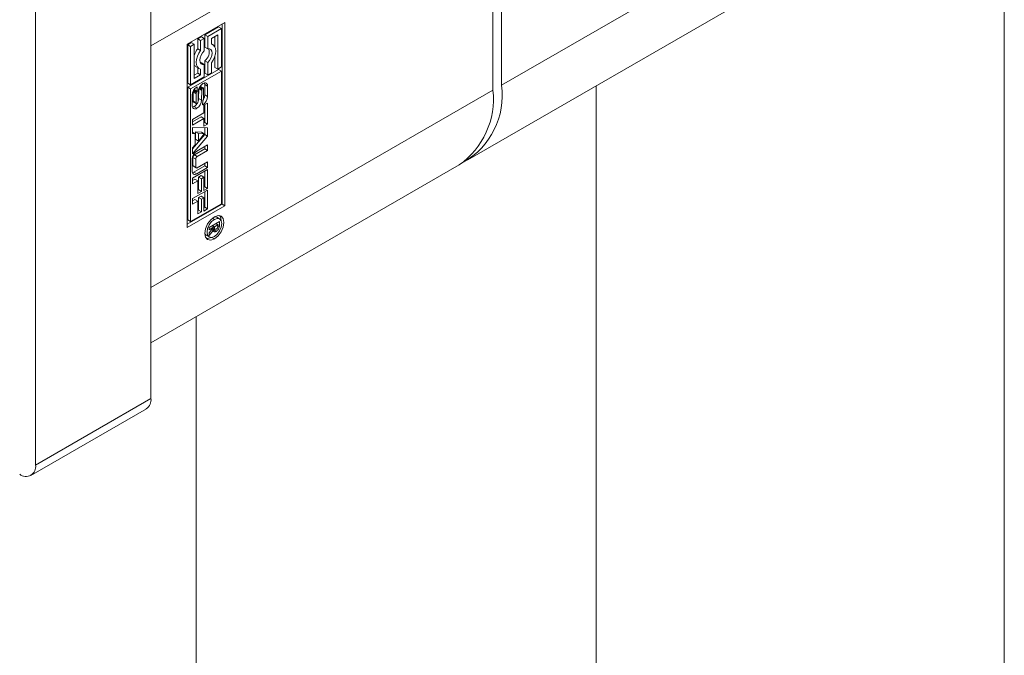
# Model space of a CAD drawing. Header units: millimetres. Extents: x 525 to 29324, y 175 to 20618.
# Tile 365 of 588: x 21265 to 21313, y 12939 to 12970. Entities that reach past the tile are written whole.
import ezdxf

# ---------------------------------------------------------------- set-up
doc = ezdxf.new("R2010")
doc.units = ezdxf.units.MM
doc.linetypes.add('SLD-Continua', pattern=[0])

msp = doc.modelspace()

# ---------------------------------------------------------------- linework, layer by layer
at = {"color": 7, "linetype": 'SLD-Continua', "lineweight": 18, "ltscale": 35}
for p, q in [((21288.491, 12978.63), (21288.491, 12966.789)), ((21271.308, 12968.713), (21288.067, 12978.386)), ((21288.067, 12966.544), (21288.067, 12978.386)), ((21313.128, 12042.209), (21313.128, 12978.301)), ((21305.25, 12976.461), (21288.491, 12966.789)), ((21271.308, 12951.441), (21271.308, 12974.144)), ((21286.833, 12963.125), (21303.592, 12972.797)), ((21265.652, 12948.177), (21265.652, 12970.879)), ((21273.076, 12968.795), (21274.933, 12969.866)), ((21274.933, 12969.866), (21274.933, 12960.883)), ((21274.616, 12969.644), (21273.951, 12969.26)), ((21274.758, 12969.563), (21274.092, 12969.179)), ((21274.616, 12969.644), (21274.758, 12969.563)), ((21274.758, 12967.684), (21274.758, 12969.563)), ((21274.791, 12960.965), (21274.791, 12969.784)), ((21273.285, 12968.876), (21273.11, 12968.775)), ((21273.285, 12968.876), (21273.427, 12968.794)), ((21273.776, 12969.159), (21273.6, 12969.058)), ((21273.6, 12969.058), (21273.6, 12968.579)), ((21273.6, 12969.058), (21273.742, 12968.976)), ((21273.917, 12969.077), (21273.742, 12968.976)), ((21273.742, 12968.976), (21273.742, 12968.497)), ((21273.776, 12969.159), (21273.917, 12969.077)), ((21273.917, 12968.47), (21273.917, 12969.077)), ((21273.951, 12969.26), (21273.951, 12968.653)), ((21273.951, 12969.26), (21274.092, 12969.179)), ((21274.092, 12969.179), (21274.092, 12968.571)), ((21274.267, 12969.077), (21274.582, 12969.259)), ((21274.267, 12968.8), (21274.267, 12969.077)), ((21274.441, 12969.178), (21274.441, 12968.664)), ((21274.582, 12969.259), (21274.582, 12967.583)), ((21271.308, 12968.713), (21271.308, 12956.872)), ((21273.076, 12959.812), (21273.076, 12968.795)), ((21273.11, 12968.775), (21273.11, 12966.896)), ((21273.11, 12968.775), (21273.251, 12968.693)), ((21273.427, 12968.794), (21273.251, 12968.693)), ((21273.251, 12968.693), (21273.251, 12966.814)), ((21273.427, 12967.118), (21273.427, 12968.794)), ((21273.6, 12968.579), (21273.742, 12968.497)), ((21273.951, 12968.653), (21274.092, 12968.571)), ((21274.342, 12968.773), (21274.267, 12968.816)), ((21273.951, 12967.989), (21273.951, 12967.381)), ((21273.951, 12967.989), (21274.092, 12967.907)), ((21274.441, 12968.218), (21274.441, 12967.664)), ((21274.616, 12967.563), (21273.11, 12966.694)), ((21274.758, 12967.481), (21273.251, 12966.612)), ((21273.526, 12967.686), (21273.667, 12967.604)), ((21273.6, 12967.642), (21273.6, 12967.381)), ((21273.776, 12967.888), (21273.733, 12967.882)), ((21273.742, 12967.577), (21273.742, 12967.3)), ((21273.776, 12967.888), (21273.917, 12967.806)), ((21273.917, 12967.199), (21273.917, 12967.806)), ((21274.092, 12967.907), (21274.092, 12967.3)), ((21274.267, 12967.401), (21274.267, 12967.88)), ((21274.441, 12967.664), (21274.582, 12967.583)), ((21274.582, 12967.583), (21274.758, 12967.684)), ((21274.616, 12967.563), (21274.758, 12967.481)), ((21274.758, 12960.984), (21274.758, 12967.481)), ((21273.251, 12966.814), (21273.917, 12967.199)), ((21273.6, 12967.381), (21273.427, 12967.281)), ((21273.742, 12967.3), (21273.427, 12967.118)), ((21273.6, 12967.381), (21273.742, 12967.3)), ((21273.951, 12967.381), (21274.092, 12967.3)), ((21274.092, 12967.3), (21274.267, 12967.401)), ((21271.308, 12956.872), (21288.067, 12966.544)), ((21273.11, 12966.896), (21273.251, 12966.814)), ((21273.11, 12966.694), (21273.11, 12960.197)), ((21273.251, 12966.612), (21273.11, 12966.694)), ((21273.251, 12966.612), (21273.251, 12960.115)), ((21273.379, 12966.494), (21273.52, 12966.412)), ((21273.397, 12966.532), (21273.533, 12966.454)), ((21273.414, 12966.558), (21273.549, 12966.48)), ((21273.423, 12966.572), (21273.562, 12966.492)), ((21273.426, 12966.575), (21273.566, 12966.494)), ((21273.566, 12966.494), (21273.562, 12966.492)), ((21273.566, 12966.703), (21273.566, 12966.494)), ((21273.613, 12965.992), (21273.623, 12966.471)), ((21273.654, 12966.616), (21273.644, 12966.135)), ((21273.654, 12966.616), (21273.796, 12966.535)), ((21273.661, 12966.641), (21273.798, 12966.562)), ((21273.677, 12966.674), (21273.806, 12966.599)), ((21273.695, 12966.707), (21273.823, 12966.633)), ((21273.711, 12966.733), (21273.845, 12966.656)), ((21273.711, 12966.732), (21273.844, 12966.655)), ((21273.867, 12966.658), (21273.726, 12966.739)), ((21273.796, 12966.535), (21273.786, 12966.053)), ((21273.89, 12966.16), (21273.89, 12966.593)), ((21273.941, 12966.819), (21273.941, 12966.314)), ((21273.941, 12966.819), (21274.083, 12966.738)), ((21274.083, 12966.738), (21274.083, 12966.233)), ((21293.128, 12966.758), (21293.128, 12042.209)), ((21273.326, 12965.794), (21273.326, 12966.299)), ((21273.375, 12966.454), (21273.375, 12966.022)), ((21273.375, 12966.454), (21273.516, 12966.372)), ((21273.375, 12966.022), (21273.516, 12965.94)), ((21273.516, 12966.372), (21273.516, 12965.94)), ((21273.644, 12966.135), (21273.786, 12966.053)), ((21273.841, 12965.828), (21273.842, 12966.039)), ((21273.941, 12966.314), (21274.083, 12966.233)), ((21273.383, 12965.975), (21273.524, 12965.893)), ((21273.398, 12965.956), (21273.54, 12965.874)), ((21273.556, 12965.661), (21273.414, 12965.743)), ((21273.853, 12965.834), (21273.841, 12965.841)), ((21273.903, 12965.805), (21274.081, 12965.908)), ((21273.903, 12965.431), (21273.903, 12965.805)), ((21273.94, 12965.827), (21273.94, 12964.965)), ((21274.081, 12965.908), (21274.081, 12964.883)), ((21273.35, 12965.112), (21273.903, 12965.431)), ((21273.761, 12965.237), (21273.35, 12964.999)), ((21273.903, 12965.155), (21273.35, 12964.836)), ((21273.35, 12964.836), (21273.35, 12965.112)), ((21273.761, 12965.237), (21273.903, 12965.155)), ((21273.903, 12964.78), (21273.903, 12965.155)), ((21273.35, 12964.723), (21274.081, 12964.696)), ((21273.35, 12964.428), (21273.35, 12964.723)), ((21273.94, 12964.965), (21273.903, 12964.943)), ((21274.081, 12964.883), (21273.903, 12964.78)), ((21273.94, 12964.965), (21274.081, 12964.883)), ((21273.94, 12964.701), (21273.94, 12964.378)), ((21274.081, 12964.696), (21274.081, 12964.297)), ((21273.35, 12964.494), (21273.472, 12964.423)), ((21273.472, 12964.423), (21273.35, 12964.428)), ((21273.94, 12964.378), (21273.35, 12963.676)), ((21274.081, 12964.297), (21273.35, 12963.425)), ((21273.472, 12963.867), (21273.472, 12964.423)), ((21273.49, 12964.5), (21273.49, 12964.137)), ((21273.781, 12964.486), (21273.49, 12964.5)), ((21273.49, 12964.5), (21273.632, 12964.419)), ((21273.49, 12964.137), (21273.632, 12964.055)), ((21273.922, 12964.404), (21273.632, 12964.419)), ((21273.632, 12964.419), (21273.632, 12964.055)), ((21273.632, 12964.055), (21273.922, 12964.404)), ((21273.781, 12964.486), (21273.922, 12964.404)), ((21273.94, 12964.378), (21274.081, 12964.297)), ((21273.35, 12963.72), (21273.472, 12963.867)), ((21273.35, 12963.425), (21273.35, 12963.72)), ((21273.94, 12963.667), (21273.438, 12963.377)), ((21273.553, 12963.556), (21274.081, 12963.861)), ((21274.081, 12963.585), (21273.579, 12963.295)), ((21273.94, 12963.779), (21273.94, 12963.667)), ((21273.94, 12963.667), (21274.081, 12963.585)), ((21274.081, 12963.861), (21274.081, 12963.585)), ((21273.327, 12962.579), (21273.327, 12963.164)), ((21273.366, 12963.252), (21273.366, 12962.863)), ((21273.366, 12963.252), (21273.507, 12963.17)), ((21273.438, 12963.377), (21273.579, 12963.295)), ((21273.507, 12963.17), (21273.507, 12962.781)), ((21271.308, 12954.165), (21286.409, 12962.88)), ((21273.35, 12962.235), (21274.081, 12962.657)), ((21273.366, 12962.863), (21273.507, 12962.781)), ((21273.387, 12962.816), (21273.528, 12962.734)), ((21273.94, 12962.835), (21273.412, 12962.53)), ((21274.081, 12962.753), (21273.553, 12962.448)), ((21273.579, 12962.739), (21274.081, 12963.029)), ((21273.94, 12962.947), (21273.94, 12962.835)), ((21273.94, 12962.835), (21274.081, 12962.753)), ((21274.081, 12963.029), (21274.081, 12962.753)), ((21274.081, 12962.657), (21274.081, 12961.733)), ((21273.35, 12961.961), (21273.35, 12962.235)), ((21273.458, 12962.186), (21273.35, 12962.124)), ((21273.412, 12962.53), (21273.553, 12962.448)), ((21273.458, 12962.186), (21273.599, 12962.105)), ((21273.761, 12962.362), (21273.636, 12962.29)), ((21273.636, 12962.29), (21273.636, 12961.671)), ((21273.636, 12962.29), (21273.778, 12962.208)), ((21273.761, 12962.362), (21273.903, 12962.28)), ((21273.903, 12962.28), (21273.778, 12962.208)), ((21273.778, 12962.208), (21273.778, 12961.589)), ((21273.903, 12961.63), (21273.903, 12962.28)), ((21273.94, 12962.575), (21273.94, 12961.814)), ((21273.599, 12962.105), (21273.35, 12961.961)), ((21273.35, 12961.23), (21274.081, 12961.652)), ((21273.599, 12961.486), (21273.599, 12962.105)), ((21273.636, 12961.671), (21273.599, 12961.649)), ((21273.636, 12961.671), (21273.778, 12961.589)), ((21273.94, 12961.814), (21273.903, 12961.793)), ((21274.081, 12961.733), (21273.903, 12961.63)), ((21273.94, 12961.814), (21274.081, 12961.733)), ((21274.081, 12961.652), (21274.081, 12960.728)), ((21273.35, 12960.956), (21273.35, 12961.23)), ((21273.458, 12961.182), (21273.35, 12961.12)), ((21273.458, 12961.182), (21273.599, 12961.1)), ((21273.778, 12961.589), (21273.599, 12961.486)), ((21273.761, 12961.357), (21273.636, 12961.285)), ((21273.636, 12961.285), (21273.636, 12960.666)), ((21273.636, 12961.285), (21273.778, 12961.203)), ((21273.761, 12961.357), (21273.903, 12961.275)), ((21273.903, 12961.275), (21273.778, 12961.203)), ((21273.778, 12961.203), (21273.778, 12960.584)), ((21273.903, 12960.625), (21273.903, 12961.275)), ((21273.94, 12961.57), (21273.94, 12960.81)), ((21273.076, 12959.975), (21274.791, 12960.965)), ((21274.933, 12960.883), (21273.076, 12959.812)), ((21273.251, 12960.115), (21274.758, 12960.984)), ((21273.599, 12961.1), (21273.35, 12960.956)), ((21273.599, 12960.481), (21273.599, 12961.1)), ((21273.94, 12960.81), (21273.903, 12960.788)), ((21274.081, 12960.728), (21273.903, 12960.625)), ((21273.94, 12960.81), (21274.081, 12960.728)), ((21274.933, 12960.883), (21274.791, 12960.965)), ((21273.11, 12960.197), (21273.251, 12960.115)), ((21273.636, 12960.666), (21273.599, 12960.644)), ((21273.778, 12960.584), (21273.599, 12960.481)), ((21273.636, 12960.666), (21273.778, 12960.584)), ((21274.417, 12960.216), (21274.32, 12960.271)), ((21274.531, 12960.323), (21274.432, 12960.347)), ((21274.673, 12960.241), (21274.531, 12960.323)), ((21274.157, 12959.821), (21274.663, 12960.113)), ((21274.392, 12959.842), (21274.157, 12959.706)), ((21274.157, 12959.553), (21274.392, 12959.842)), ((21274.157, 12959.706), (21274.157, 12959.821)), ((21274.288, 12959.714), (21274.352, 12959.678)), ((21274.292, 12959.899), (21274.392, 12959.842)), ((21274.316, 12959.913), (21274.415, 12959.855)), ((21274.349, 12959.789), (21274.445, 12959.733)), ((21274.349, 12959.789), (21274.439, 12959.737)), ((21274.499, 12959.625), (21274.357, 12959.706)), ((21274.359, 12959.707), (21274.501, 12959.626)), ((21274.512, 12959.632), (21274.37, 12959.713)), ((21274.392, 12959.842), (21274.415, 12959.829)), ((21274.581, 12959.951), (21274.415, 12959.855)), ((21274.415, 12959.855), (21274.415, 12959.829)), ((21274.481, 12960.008), (21274.581, 12959.951)), ((21274.522, 12960.032), (21274.522, 12960.003)), ((21274.522, 12960.003), (21274.663, 12959.921)), ((21274.541, 12959.772), (21274.61, 12959.733)), ((21274.579, 12959.878), (21274.58, 12959.893)), ((21274.579, 12959.879), (21274.653, 12959.836)), ((21274.58, 12959.893), (21274.581, 12959.909)), ((21274.581, 12959.909), (21274.581, 12959.951)), ((21274.663, 12960.113), (21274.663, 12959.921)), ((21273.948, 12959.51), (21274.019, 12959.435)), ((21274.019, 12959.435), (21274.16, 12959.354)), ((21274.352, 12959.678), (21274.157, 12959.419)), ((21274.157, 12959.419), (21274.157, 12959.553)), ((21274.417, 12959.257), (21274.286, 12959.332)), ((21274.368, 12959.636), (21274.423, 12959.604)), ((21273.53, 12019.355), (21273.53, 12955.447)), ((21265.652, 12948.177), (21271.308, 12951.441)), ((21265.424, 12947.673), (21271.081, 12950.938))]:
    msp.add_line(p, q, dxfattribs=at)
at = {"color": 7, "linetype": 'SLD-Continua', "lineweight": 18, "ltscale": 35, "flags": 128}
for points in [[(21273.742, 12968.497), (21273.652, 12968.357), (21273.584, 12968.207), (21273.542, 12968.056), (21273.527, 12967.913), (21273.542, 12967.787), (21273.584, 12967.685), (21273.652, 12967.613), (21273.742, 12967.577)], [(21273.917, 12967.806), (21273.831, 12967.805), (21273.763, 12967.843), (21273.719, 12967.915), (21273.704, 12968.015), (21273.719, 12968.133), (21273.763, 12968.256), (21273.831, 12968.372), (21273.917, 12968.47)], [(21274.092, 12968.571), (21274.178, 12968.572), (21274.246, 12968.535), (21274.29, 12968.462), (21274.305, 12968.362), (21274.29, 12968.245), (21274.246, 12968.121), (21274.178, 12968.005), (21274.092, 12967.907)], [(21274.267, 12967.88), (21274.357, 12968.02), (21274.425, 12968.17), (21274.467, 12968.321), (21274.482, 12968.464), (21274.467, 12968.59), (21274.425, 12968.692), (21274.357, 12968.764), (21274.267, 12968.8)], [(21273.381, 12966.502), (21273.38, 12966.499), (21273.379, 12966.494)], [(21273.941, 12966.819), (21273.937, 12966.869), (21273.929, 12966.899)], [(21273.339, 12965.714), (21273.37, 12965.722), (21273.414, 12965.743)], [(21273.339, 12962.502), (21273.368, 12962.51), (21273.412, 12962.53)], [(21274.417, 12959.257), (21274.237, 12959.194), (21274.085, 12959.224), (21273.984, 12959.341), (21273.948, 12959.527), (21273.984, 12959.755), (21274.085, 12959.989), (21274.237, 12960.194), (21274.417, 12960.338)], [(21274.417, 12960.216), (21274.278, 12960.104), (21274.16, 12959.946), (21274.082, 12959.764), (21274.054, 12959.588), (21274.082, 12959.444), (21274.16, 12959.354), (21274.278, 12959.331), (21274.417, 12959.379)], [(21274.417, 12960.338), (21274.596, 12960.401), (21274.748, 12960.371), (21274.849, 12960.254), (21274.885, 12960.068), (21274.849, 12959.84), (21274.748, 12959.606), (21274.596, 12959.401), (21274.417, 12959.257)], [(21274.417, 12959.379), (21274.555, 12959.491), (21274.673, 12959.65), (21274.751, 12959.831), (21274.779, 12960.007), (21274.751, 12960.151), (21274.673, 12960.241), (21274.555, 12960.264), (21274.417, 12960.216)], [(21274.669, 12960.399), (21274.708, 12960.336), (21274.743, 12960.167)], [(21274.521, 12959.985), (21274.522, 12959.992), (21274.522, 12960.003)], [(21274.26, 12959.33), (21274.096, 12959.276), (21274.022, 12959.278)]]:
    msp.add_lwpolyline(points, dxfattribs=at)
at = {"color": 7, "linetype": 'SLD-Continua', "lineweight": 18, "ltscale": 1225}
for centre, radius, start, end in [((21274.509, 12967.897), 1.136, 143.1402, 162.3659), ((21273.621, 12968.414), 0.539, 307.7976, 17.5328), ((21273.655, 12967.902), 0.252, 205.0468, 239.1672), ((21273.825, 12966.276), 0.5, 122.6023, 177.3977), ((21273.589, 12966.453), 0.214, 168.961, 179.6995), ((21273.641, 12966.407), 0.117, 141.5218, 156.3089), ((21273.594, 12966.443), 0.0581, 122.5548, 140.4448), ((21273.704, 12966.44), 0.296, 117.7375, 120.004), ((21274.122, 12966.45), 0.499, 122.5905, 177.5483), ((21273.877, 12966.612), 0.223, 176.7145, 178.8064), ((21273.718, 12966.725), 0.0165, 60.8382, 90.8316), ((21274.034, 12966.529), 0.238, 172.0896, 178.7077), ((21274.022, 12966.528), 0.227, 161.8678, 171.3244), ((21273.954, 12966.55), 0.156, 147.8177, 161.8507), ((21273.878, 12966.601), 0.0635, 121.8244, 149.7923), ((21273.865, 12966.619), 0.041, 118.3255, 119.9982), ((21273.858, 12966.639), 0.0206, 52.373, 127.2087), ((21273.943, 12966.761), 0.142, 350.7797, 129.185), ((21273.836, 12966.618), 0.0505, 12.2474, 47.6235), ((21273.755, 12966.594), 0.135, 359.4511, 14.9749), ((21284.146, 12966.111), 3.945, 305.0092, 6.2982), ((21284.765, 12966.286), 3.76, 299.482, 7.6956), ((21273.5, 12966.019), 0.126, 178.978, 200.67), ((21273.731, 12966.371), 0.214, 168.961, 179.6995), ((21273.715, 12966.374), 0.198, 156.2416, 168.9182), ((21273.285, 12966.083), 0.501, 302.6657, 356.538), ((21273.37, 12966.009), 0.244, 343.331, 356.1079), ((21273.209, 12966.152), 0.436, 337.9315, 357.7049), ((21273.81, 12966.09), 0.06, 301.3446, 324.692), ((21273.584, 12966.255), 0.5, 302.6023, 357.3977), ((21273.759, 12966.13), 0.125, 323.3933, 341.5523), ((21273.702, 12966.155), 0.187, 339.7238, 351.0869), ((21273.477, 12966.33), 0.465, 330.3726, 358.1015), ((21273.68, 12966.161), 0.21, 350.3593, 359.7696), ((21273.466, 12965.771), 0.142, 170.7797, 309.185), ((21273.417, 12965.986), 0.0356, 198.3773, 238.9105), ((21273.177, 12966.127), 0.452, 301.6937, 325.4695), ((21273.642, 12965.938), 0.126, 178.978, 200.67), ((21273.557, 12965.904), 0.0348, 198.09, 248.3388), ((21273.55, 12965.896), 0.0245, 256.5352, 303.9213), ((21273.529, 12965.931), 0.0653, 302.0942, 332.7539), ((21273.424, 12965.992), 0.187, 330.7075, 343.3064), ((21273.706, 12966.09), 0.295, 297.4261, 300.0077), ((21273.818, 12963.142), 0.492, 122.6023, 177.3977), ((21273.523, 12963.244), 0.158, 122.6023, 177.3977), ((21273.664, 12963.163), 0.158, 122.6023, 177.3977), ((21273.414, 12962.857), 0.0492, 172.7448, 235.9477), ((21273.551, 12962.774), 0.0448, 170.7797, 309.185), ((21273.465, 12962.557), 0.14, 170.7797, 309.185), ((21274.271, 12959.854), 0.171, 289.1099, 300.3657), ((21274.254, 12959.884), 0.206, 299.9923, 300.6424), ((21274.279, 12959.871), 0.182, 296.1216, 300.0288), ((21274.247, 12959.922), 0.242, 300.5724, 314.601), ((21274.557, 12959.817), 0.142, 175.5391, 214.4592), ((21274.467, 12959.775), 0.0471, 234.3626, 304.7836), ((21274.43, 12959.867), 0.145, 296.2822, 300.0258), ((21274.412, 12959.896), 0.18, 300.2607, 310.4321), ((21274.358, 12959.879), 0.291, 301.827, 329.8206), ((21274.441, 12959.861), 0.134, 310.7127, 341.3115), ((21274.323, 12959.898), 0.258, 342.0212, 355.6748), ((21274.315, 12959.916), 0.347, 328.0817, 346.7212), ((21274.255, 12959.927), 0.408, 347.1244, 359.086), ((21274.433, 12959.684), 0.0808, 184.8238, 263.4923), ((21274.427, 12959.738), 0.134, 268.3162, 302.2539), ((21274.396, 12959.803), 0.206, 299.9923, 300.6424), ((21274.421, 12959.789), 0.182, 296.1216, 300.0288), ((21270.769, 12951.382), 0.542, 305.0092, 6.2982), ((21265.177, 12948.1), 0.48, 230.815, 9.2203)]:
    msp.add_arc(centre, radius, start, end, dxfattribs=at)

doc.saveas('drawing.dxf')
